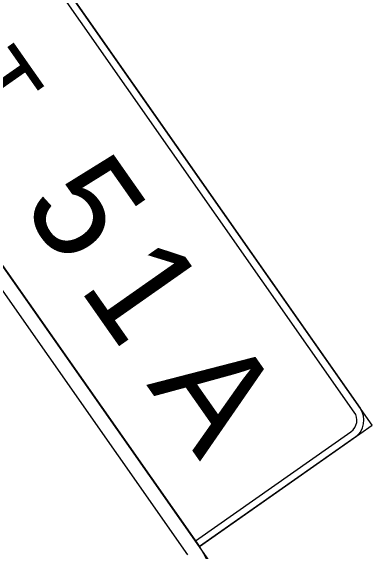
# Model space of a CAD drawing. Extents: x 1581789 to 1622364, y 1043167 to 1103486.
# Drawn here: x 1606251.24 to 1606268.37, y 1090284.96 to 1090310.54 of the extents above; entities that cross this region are included whole.
import ezdxf

# ---------------------------------------------------------------- set-up
doc = ezdxf.new("R2010")
doc.units = 0
doc.layers.add('RD_PD_PatLn2', color=7, linetype='Continuous')

msp = doc.modelspace()

# ---------------------------------------------------------------- linework, layer by layer
at = {"layer": 'RD_PD_PatLn2'}
for points in [[(1606201.994, 1090305.436), (1606233.003, 1090261.227), (1606262.476, 1090281.9), (1606231.467, 1090326.109), (1606201.994, 1090305.436), (1606201.994, 1090305.436)], [(1606233.764, 1090322.834), (1606260.179, 1090285.174)], [(1606259.633, 1090284.792), (1606233.218, 1090322.451)], [(1606239.506, 1090314.647), (1606260.179, 1090285.174), (1606268.366, 1090290.917), (1606247.693, 1090320.39), (1606239.506, 1090314.647), (1606239.506, 1090314.647)], [(1606267.519, 1090291.544), (1606247.994, 1090319.379)], [(1606248.267, 1090319.571), (1606267.792, 1090291.736)], [(1606259.988, 1090285.447), (1606267.356, 1090290.616)], [(1606267.547, 1090290.343), (1606260.179, 1090285.174), (1606259.988, 1090285.447), (1606259.988, 1090285.447)]]:
    msp.add_lwpolyline(points, dxfattribs=at)
for centre, radius, start, end in [((1606266.973, 1090291.161), 1, 305.0471, 35.0467), ((1606266.973, 1090291.161), 0.667, 305.0471, 35.0467), ((1606256.904, 1090282.877), 4, 305.0468, 35.047)]:
    msp.add_arc(centre, radius, start, end, dxfattribs=at)

# ---------------------------------------------------------------- texts
for s, height, p in [('T', 3.333, (1606248.594, 1090307.205)), ('5', 5, (1606251.7, 1090301.326)), ('1', 5, (1606254.425, 1090297.441)), ('A', 5, (1606257.653, 1090292.838))]:
    msp.add_text(s, height=height, rotation=305.0468, dxfattribs=at).set_placement(p)

doc.saveas('drawing.dxf')
